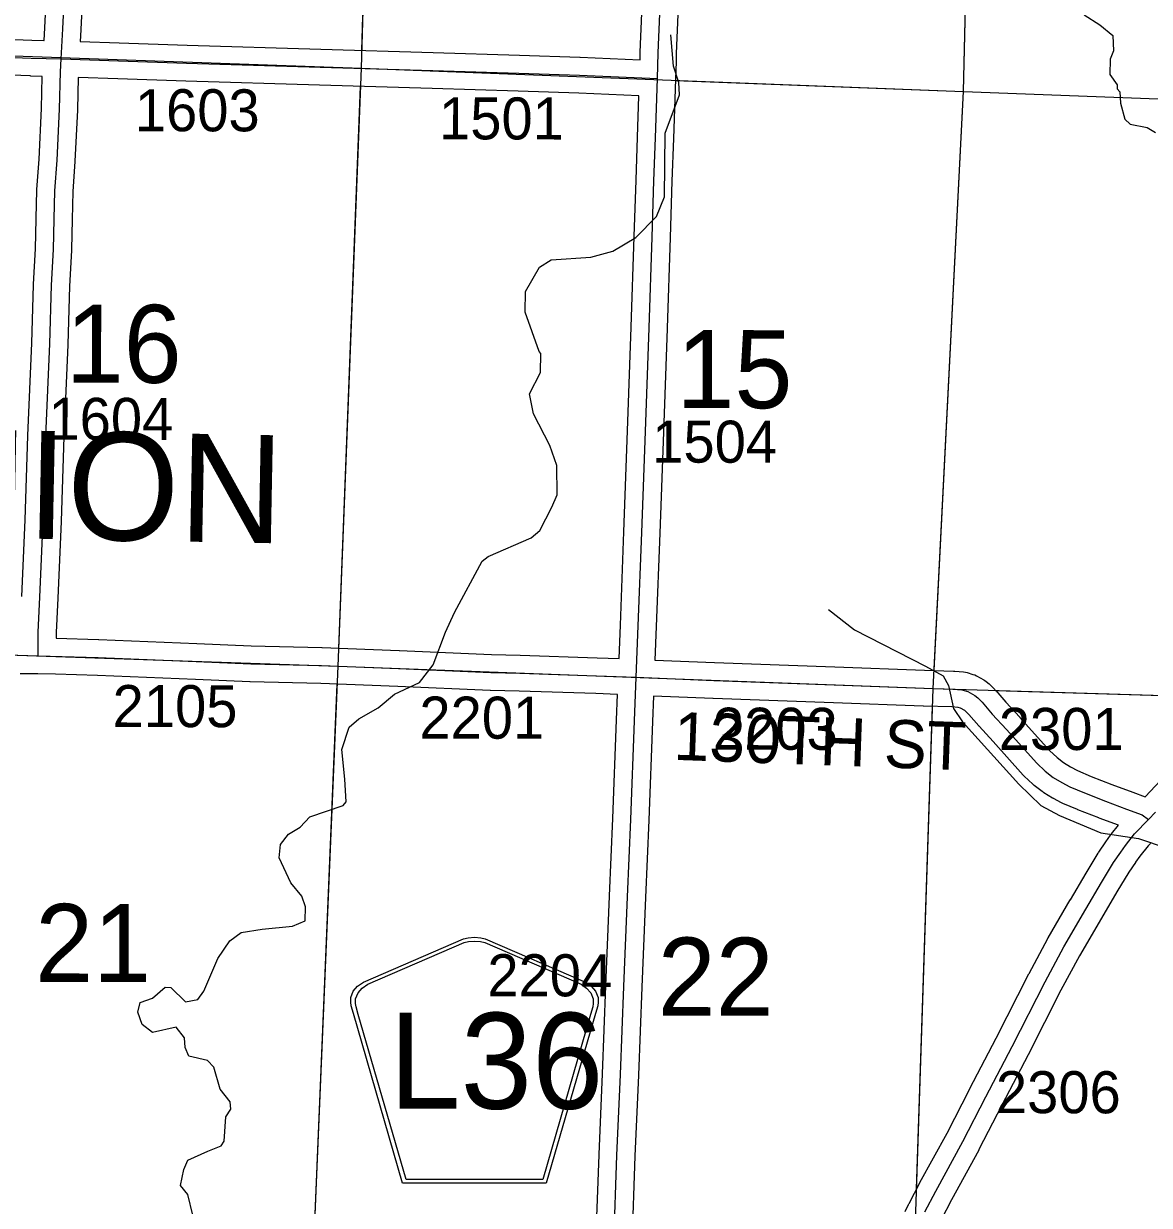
# Model space of a CAD drawing. Extents: x -157.2 to -99.3, y 12.2 to 46.2.
# Drawn here: x -117.891 to -116.014, y 36.459 to 38.428 of the extents above; entities that cross this region are included whole.
import ezdxf

# ---------------------------------------------------------------- set-up
doc = ezdxf.new("R2010")
doc.units = 0
for name, color, linetype in [('tdCoHydroRiver', 7, 'Continuous'), ('tdCoSecRdNmbr', 7, 'Continuous'), ('tdCoSecRdTxt', 7, 'Continuous'), ('tdCoSecRteBand', 7, 'Continuous'), ('tdCoSecRteCL', 7, 'Continuous'), ('tdCoSectLine', 7, 'Continuous'), ('tdCoSectLinePart', 7, 'Continuous'), ('tdCoSectNmbr', 7, 'Continuous'), ('tdCoShieldCoRteHrd', 7, 'Continuous'), ('tdCoSurfAsphalt', 7, 'Continuous'), ('tdCoSurfGravel', 7, 'Continuous'), ('tdCoTwpNameTxt', 7, 'Continuous')]:
    doc.layers.add(name, color=color, linetype=linetype)

msp = doc.modelspace()

# ---------------------------------------------------------------- linework, layer by layer
at = {"layer": 'tdCoHydroRiver'}
for points in [[(-116.1225, 38.4427), (-116.0961, 38.4262), (-116.0745, 38.4083), (-116.0736, 38.383), (-116.0787, 38.3689), (-116.0794, 38.3437), (-116.0672, 38.326), (-116.0674, 38.3197), (-116.0628, 38.3148), (-116.0617, 38.2958), (-116.0546, 38.2688), (-116.0453, 38.2607), (-116.0171, 38.2552), (-116.0031, 38.2469)], [(-117.4451, 36.9963), (-117.4645, 37.0379), (-117.4623, 37.06), (-117.4492, 37.077), (-117.4299, 37.0891), (-117.4137, 37.106), (-117.3579, 37.125), (-117.353, 37.1312), (-117.3551, 37.1691), (-117.3601, 37.2182), (-117.348, 37.2558), (-117.3319, 37.2695), (-117.2998, 37.2876), (-117.2724, 37.3105), (-117.2308, 37.3299), (-117.2079, 37.3593), (-117.1875, 37.414), (-117.1724, 37.4467), (-117.1259, 37.5323), (-117.1162, 37.5399), (-117.0443, 37.5711), (-117.0298, 37.5833), (-117.0098, 37.6223), (-117.0013, 37.6426), (-117.0016, 37.6915), (-117.0133, 37.725), (-117.0403, 37.7778), (-117.0473, 37.8111), (-117.0289, 37.8469), (-117.0281, 37.8785), (-117.0312, 37.8817), (-117.0546, 37.9471), (-117.0537, 37.9818), (-117.0305, 38.0222), (-117.0112, 38.0343), (-116.9448, 38.0388), (-116.9082, 38.0489), (-116.8697, 38.0715), (-116.8356, 38.1069), (-116.8221, 38.1397), (-116.8208, 38.2454), (-116.797, 38.3095), (-116.798, 38.33), (-116.8068, 38.3571), (-116.8116, 38.4093)], [(-116.5487, 37.4519), (-116.5054, 37.4176), (-116.3871, 37.3575), (-116.3575, 37.3409), (-116.3485, 37.3249), (-116.3401, 37.2868), (-116.3249, 37.2643), (-116.2314, 37.1607), (-116.1945, 37.125), (-116.1634, 37.1084), (-116.0947, 37.0797), (-116.0318, 37.0701), (-115.8848, 37.0203)], [(-117.6085, 36.442), (-117.617, 36.4769), (-117.6292, 36.4915), (-117.6238, 36.5182), (-117.617, 36.5338), (-117.5835, 36.5486), (-117.5611, 36.5575), (-117.5562, 36.5653), (-117.5535, 36.6062), (-117.5453, 36.6186), (-117.5465, 36.6313), (-117.5633, 36.6523), (-117.5734, 36.6889), (-117.5841, 36.7002), (-117.6155, 36.7074), (-117.6214, 36.7217), (-117.6226, 36.7375), (-117.6363, 36.7553), (-117.676, 36.7469), (-117.693, 36.76), (-117.7003, 36.7807), (-117.6967, 36.7964), (-117.676, 36.8037), (-117.655, 36.8221), (-117.6455, 36.8218), (-117.6209, 36.7975), (-117.6003, 36.8017), (-117.5905, 36.8156), (-117.5669, 36.8702), (-117.5471, 36.8997), (-117.5278, 36.9133), (-117.4929, 36.9187), (-117.4423, 36.9237), (-117.4215, 36.9326), (-117.4209, 36.9562), (-117.4267, 36.9737), (-117.4451, 36.9963)]]:
    msp.add_lwpolyline(points, dxfattribs=at)
at = {"layer": 'tdCoSecRteBand'}
for points in [[(-116.8629, 38.3678), (-116.8624, 38.3806), (-116.8624, 38.3807), (-116.8624, 38.3808), (-116.8555, 38.5501)], [(-116.7956, 38.5478), (-116.8025, 38.3785), (-116.8029, 38.3652), (-116.8026, 38.3652), (-116.8039, 38.3354), (-116.8072, 38.2368), (-116.8072, 38.2368), (-116.8072, 38.2367), (-116.8096, 38.1654), (-116.8128, 38.0715), (-116.8178, 37.9204), (-116.8178, 37.9204), (-116.8178, 37.9203), (-116.8239, 37.7474), (-116.8239, 37.7474), (-116.8239, 37.7474), (-116.8301, 37.5792), (-116.8358, 37.4236), (-116.8358, 37.4236), (-116.8358, 37.4235), (-116.838, 37.3675), (-116.838, 37.3674), (-116.7389, 37.3633), (-116.538, 37.3561), (-116.5379, 37.3561), (-116.5379, 37.3561), (-116.3886, 37.3505), (-116.3402, 37.3492), (-116.3391, 37.3492), (-116.338, 37.3491), (-116.3232, 37.3476), (-116.3204, 37.3473), (-116.3176, 37.3465), (-116.3077, 37.3435), (-116.3045, 37.3426), (-116.3016, 37.341), (-116.2898, 37.3343), (-116.2877, 37.3331), (-116.2858, 37.3316), (-116.2808, 37.3276), (-116.2795, 37.3266), (-116.2784, 37.3254), (-116.2712, 37.3183), (-116.2704, 37.3175), (-116.2697, 37.3166), (-116.253, 37.2973), (-116.2297, 37.272), (-116.2296, 37.2719), (-116.2294, 37.2717), (-116.1799, 37.2166), (-116.1675, 37.2049), (-116.1568, 37.1965), (-116.1448, 37.1893), (-116.1334, 37.1834), (-116.1104, 37.1736), (-116.076, 37.1601), (-116.0411, 37.1472), (-116.0204, 37.1396), (-115.9858, 37.1759)], [(-117.8566, 38.4003), (-117.8555, 38.4211), (-117.8523, 38.4888)], [(-117.7923, 38.4865), (-117.7955, 38.4182), (-117.7955, 38.4181), (-117.7955, 38.4179), (-117.7966, 38.3983), (-117.7317, 38.3962), (-117.7317, 38.3962), (-117.7317, 38.3962), (-117.6183, 38.3925), (-117.3954, 38.3859), (-117.3954, 38.3859), (-117.3954, 38.3859), (-117.2077, 38.3802), (-117.2077, 38.3802), (-117.2077, 38.3802), (-117.0641, 38.3755), (-117.0641, 38.3755), (-117.0641, 38.3755), (-116.963, 38.3721), (-116.9628, 38.3721), (-116.9627, 38.3721), (-116.8629, 38.3678)], [(-118.5364, 38.429), (-118.4396, 38.4243), (-118.3464, 38.4204), (-118.3464, 38.4204), (-118.3463, 38.4204), (-118.3399, 38.4201), (-118.2255, 38.4147), (-118.1356, 38.4108), (-118.0075, 38.4058), (-117.8771, 38.4009), (-117.8573, 38.4003), (-117.8566, 38.4003)], [(-117.8937, 37.4735), (-117.888, 37.601), (-117.8836, 37.7414), (-117.8836, 37.7415), (-117.8836, 37.7417), (-117.8772, 37.8954), (-117.8745, 37.9931), (-117.8745, 37.9936), (-117.8744, 37.9941), (-117.8708, 38.0531), (-117.87, 38.1027), (-117.87, 38.1029), (-117.87, 38.1032), (-117.8686, 38.1507), (-117.8685, 38.1513), (-117.8685, 38.1518), (-117.8651, 38.2024), (-117.8609, 38.2865), (-117.8596, 38.3403), (-117.8791, 38.3409), (-117.8792, 38.341), (-117.8793, 38.341), (-118.0098, 38.3459)], [(-116.8979, 37.3699), (-116.8957, 37.4258), (-116.8901, 37.5814), (-116.8901, 37.5814), (-116.8901, 37.5814), (-116.8839, 37.7496), (-116.8777, 37.9224), (-116.8728, 38.0735), (-116.8728, 38.0735), (-116.8728, 38.0736), (-116.8696, 38.1675), (-116.8671, 38.2388), (-116.8649, 38.3075), (-116.8648, 38.3078), (-116.9652, 38.3121), (-117.0661, 38.3155), (-117.2096, 38.3202), (-117.3972, 38.3259), (-117.6201, 38.3326), (-117.6202, 38.3326), (-117.6202, 38.3326), (-117.7336, 38.3363), (-117.7997, 38.3384), (-117.8009, 38.2847), (-117.8009, 38.2844), (-117.801, 38.284), (-117.8052, 38.1991), (-117.8052, 38.1989), (-117.8052, 38.1986), (-117.8086, 38.1483), (-117.8101, 38.1015), (-117.8108, 38.0515), (-117.8108, 38.0508), (-117.8108, 38.0501), (-117.8145, 37.9909), (-117.8172, 37.8935), (-117.8172, 37.8933), (-117.8172, 37.8931), (-117.8236, 37.7393), (-117.8281, 37.5989), (-117.8281, 37.5987), (-117.8281, 37.5986), (-117.8338, 37.4708), (-117.8338, 37.4708), (-117.8338, 37.4707), (-117.8364, 37.4135), (-117.8364, 37.4037), (-117.7657, 37.4015), (-117.7656, 37.4015), (-117.7655, 37.4015), (-117.602, 37.3951), (-117.6019, 37.3951), (-117.6018, 37.3951), (-117.5111, 37.3911), (-117.3935, 37.3882), (-117.3933, 37.3882), (-117.3932, 37.3882), (-117.2644, 37.3835), (-117.2643, 37.3835), (-117.2642, 37.3835), (-117.1107, 37.3766), (-117.063, 37.3756), (-117.0628, 37.3756), (-117.0626, 37.3756), (-116.9344, 37.3714), (-116.9342, 37.3714), (-116.9341, 37.3714), (-116.8979, 37.3699)], [(-116.9367, 36.3948), (-116.9312, 36.543), (-116.9312, 36.5431), (-116.9312, 36.5432), (-116.9253, 36.678), (-116.9197, 36.8244), (-116.9197, 36.8244), (-116.9197, 36.8244), (-116.9137, 36.9741), (-116.9137, 36.9741), (-116.9137, 36.9742), (-116.9083, 37.1031), (-116.9019, 37.2676), (-116.9002, 37.3099), (-116.9003, 37.31), (-116.9364, 37.3115), (-117.0644, 37.3156), (-117.1123, 37.3166), (-117.1126, 37.3166), (-117.113, 37.3166), (-117.2668, 37.3235), (-117.3952, 37.3282), (-117.5129, 37.3312), (-117.5132, 37.3312), (-117.5134, 37.3312), (-117.6044, 37.3351), (-117.7677, 37.3415), (-117.8374, 37.3437), (-117.8669, 37.3447), (-117.8964, 37.3447)], [(-116.4205, 36.4484), (-116.415, 36.4602), (-116.4147, 36.461), (-116.4143, 36.4617), (-116.3963, 36.496), (-116.3962, 36.4962), (-116.3961, 36.4964), (-116.3509, 36.5791), (-116.3131, 36.653), (-116.313, 36.6532), (-116.3129, 36.6533), (-116.2689, 36.737), (-116.2143, 36.8445), (-116.2141, 36.8448), (-116.214, 36.8451), (-116.1829, 36.9033), (-116.1826, 36.9038), (-116.1823, 36.9043), (-116.1454, 36.9677), (-116.1453, 36.9677), (-116.1453, 36.9678), (-116.1191, 37.012), (-116.1191, 37.0121), (-116.119, 37.0122), (-116.0988, 37.0457), (-116.0983, 37.0465), (-116.0977, 37.0474), (-116.086, 37.0642), (-116.0785, 37.0753), (-116.0777, 37.0765), (-116.0768, 37.0776), (-116.065, 37.092), (-116.0972, 37.1039), (-116.0975, 37.104), (-116.0978, 37.1042), (-116.1328, 37.118), (-116.1331, 37.1181), (-116.1335, 37.1183), (-116.1579, 37.1286), (-116.159, 37.1291), (-116.16, 37.1296), (-116.1733, 37.1365), (-116.1742, 37.137), (-116.175, 37.1375), (-116.1893, 37.1461), (-116.1908, 37.147), (-116.1922, 37.1481), (-116.2055, 37.1584), (-116.2067, 37.1594), (-116.2078, 37.1604), (-116.2221, 37.1739), (-116.2229, 37.1747), (-116.2237, 37.1756), (-116.2739, 37.2315), (-116.2975, 37.257), (-116.2978, 37.2573), (-116.2981, 37.2577), (-116.3144, 37.2766), (-116.3196, 37.2818), (-116.3213, 37.2832), (-116.3282, 37.287), (-116.3321, 37.2882), (-116.3429, 37.2893), (-116.3904, 37.2905), (-116.3905, 37.2905), (-116.3907, 37.2905), (-116.5401, 37.2962), (-116.7411, 37.3033), (-116.7412, 37.3033), (-116.7413, 37.3033), (-116.8403, 37.3075), (-116.8419, 37.2652), (-116.8484, 37.1007), (-116.8484, 37.1007), (-116.8484, 37.1006), (-116.8538, 36.9717), (-116.8597, 36.8221), (-116.8654, 36.6756), (-116.8654, 36.6755), (-116.8654, 36.6754), (-116.8713, 36.5407), (-116.8767, 36.3925)], [(-116.0119, 37.0616), (-116.0141, 37.0592), (-116.0156, 37.0577), (-116.0295, 37.0407), (-116.0364, 37.0305), (-116.0365, 37.0303), (-116.0366, 37.0301), (-116.0479, 37.0139), (-116.0676, 36.9813), (-116.0936, 36.9373), (-116.1302, 36.8745), (-116.1609, 36.8171), (-116.2155, 36.7096), (-116.2156, 36.7094), (-116.2157, 36.7092), (-116.2598, 36.6255), (-116.2977, 36.5515), (-116.2979, 36.5511), (-116.298, 36.5507), (-116.3433, 36.4678), (-116.3608, 36.4345)]]:
    msp.add_lwpolyline(points, dxfattribs=at)
at = {"layer": 'tdCoSecRteCL'}
for points in [[(-117.8283, 38.3693), (-117.8255, 38.4196), (-117.8223, 38.4879), (-117.8218, 38.521), (-117.8181, 38.6401), (-117.8161, 38.6997), (-117.8134, 38.8238), (-117.8077, 38.9407), (-117.807, 38.9907), (-117.8033, 39.078), (-117.8008, 39.138), (-117.7971, 39.2877), (-117.7947, 39.3537), (-117.7951, 39.3717)], [(-116.8339, 38.3365), (-116.8325, 38.3796), (-116.8256, 38.549), (-116.8201, 38.6967), (-116.815, 38.8627), (-116.8098, 39.021), (-116.8061, 39.1776), (-116.8029, 39.3125), (-116.8024, 39.3349)], [(-118.8309, 38.4111), (-118.7699, 38.4087), (-118.6917, 38.4045), (-118.5378, 38.399), (-118.4409, 38.3944), (-118.3477, 38.3904), (-118.3413, 38.3901), (-118.2269, 38.3847), (-118.1369, 38.3808), (-118.0086, 38.3759), (-117.8782, 38.3709), (-117.8283, 38.3693)], [(-117.8664, 37.3747), (-117.8664, 37.4142), (-117.8637, 37.4721), (-117.8581, 37.5999), (-117.8536, 37.7404), (-117.8472, 37.8943), (-117.8445, 37.9922), (-117.8408, 38.0519), (-117.8401, 38.1022), (-117.8386, 38.1498), (-117.8351, 38.2006), (-117.8309, 38.2854), (-117.8294, 38.3481), (-117.8283, 38.3693)], [(-117.8283, 38.3693), (-117.7327, 38.3662), (-117.6192, 38.3625), (-117.3963, 38.3559), (-117.2086, 38.3502), (-117.0651, 38.3455), (-116.964, 38.3421), (-116.8339, 38.3365)], [(-116.8691, 37.3387), (-116.8658, 37.4247), (-116.8601, 37.5803), (-116.8539, 37.7485), (-116.8478, 37.9214), (-116.8428, 38.0725), (-116.8396, 38.1664), (-116.8371, 38.2378), (-116.8339, 38.3365)], [(-118.1112, 37.3827), (-118.0877, 37.3819), (-117.9696, 37.3779), (-117.8664, 37.3747)], [(-117.8664, 37.3747), (-117.7666, 37.3715), (-117.6031, 37.3651), (-117.5121, 37.3612), (-117.3943, 37.3582), (-117.2655, 37.3535), (-117.1117, 37.3466), (-117.0636, 37.3456), (-116.9353, 37.3414), (-116.8691, 37.3387)], [(-116.9505, 35.3451), (-116.9479, 35.4136), (-116.9449, 35.4787), (-116.9397, 35.6181), (-116.9383, 35.6484), (-116.9323, 35.7739), (-116.9311, 35.8158), (-116.9247, 35.9636), (-116.9193, 36.0945), (-116.9136, 36.2395), (-116.909, 36.34), (-116.9079, 36.3623), (-116.9067, 36.3936), (-116.9013, 36.5419), (-116.8953, 36.6768), (-116.8897, 36.8232), (-116.8838, 36.9729), (-116.8783, 37.1019), (-116.8719, 37.2664), (-116.8691, 37.3387)], [(-116.8691, 37.3387), (-116.74, 37.3333), (-116.539, 37.3261), (-116.3896, 37.3205), (-116.341, 37.3192), (-116.3262, 37.3178), (-116.3163, 37.3148), (-116.3045, 37.3081), (-116.2996, 37.3042), (-116.2924, 37.297), (-116.2754, 37.2773), (-116.2517, 37.2517), (-116.2014, 37.1957), (-116.1871, 37.1821), (-116.1738, 37.1718), (-116.1595, 37.1631), (-116.1462, 37.1562), (-116.1218, 37.1459), (-116.0868, 37.1321), (-116.0515, 37.119), (-116.0258, 37.1096), (-116.0152, 37.1016)], [(-116.0152, 37.1016), (-116.0033, 37.1141)], [(-116.3878, 36.4477), (-116.3698, 36.482), (-116.3244, 36.5651), (-116.2864, 36.6393), (-116.2423, 36.7232), (-116.1875, 36.831), (-116.1564, 36.8892), (-116.1194, 36.9525), (-116.0933, 36.9967), (-116.0731, 37.0302), (-116.0612, 37.0472), (-116.0536, 37.0586), (-116.0381, 37.0776), (-116.0152, 37.1016)]]:
    msp.add_lwpolyline(points, dxfattribs=at)
at = {"layer": 'tdCoSectLine'}
for points in [[(-117.3276, 38.3538), (-117.2983, 39.3547)], [(-116.3235, 38.3152), (-116.2999, 39.3091)], [(-118.3307, 38.3896), (-117.3276, 38.3538)], [(-117.3665, 37.3572), (-117.3276, 38.3538)], [(-117.3276, 38.3538), (-116.3235, 38.3152)], [(-116.3739, 37.3201), (-116.3235, 38.3152)], [(-116.3235, 38.3152), (-115.3503, 38.2785)], [(-118.3569, 37.3914), (-117.3665, 37.3572)], [(-117.4078, 36.3637), (-117.3665, 37.3572)], [(-117.3665, 37.3572), (-116.3739, 37.3201)], [(-116.4069, 36.3304), (-116.3739, 37.3201)], [(-116.3739, 37.3201), (-115.3842, 37.2899)]]:
    msp.add_lwpolyline(points, dxfattribs=at)
at = {"layer": 'tdCoSectLinePart'}
for points in [[(-117.3267, 38.3838), (-117.2992, 39.3244)], [(-116.3235, 38.3152), (-116.3007, 39.2786)], [(-116.8044, 38.3337), (-116.3235, 38.3152)], [(-117.3653, 37.387), (-117.3288, 38.3236)], [(-116.3723, 37.3504), (-116.3235, 38.3152)], [(-116.3235, 38.3152), (-115.3503, 38.2785)], [(-117.4078, 36.3637), (-117.3677, 37.3271)], [(-116.2705, 37.3169), (-115.8245, 37.3033)], [(-116.4017, 36.4858), (-116.3749, 37.2905)]]:
    msp.add_lwpolyline(points, dxfattribs=at)
at = {"layer": 'tdCoShieldCoRteHrd'}
for points in [[(-117.2588, 36.4953), (-117.3407, 36.7782), (-117.3446, 36.7913), (-117.3453, 36.7972), (-117.3453, 36.805), (-117.3411, 36.8153), (-117.3338, 36.8238), (-117.3243, 36.8305), (-117.157, 36.9028), (-117.1495, 36.9045), (-117.139, 36.9054), (-117.1286, 36.9045), (-117.1211, 36.9028), (-116.9538, 36.8305), (-116.9442, 36.8238), (-116.937, 36.8153), (-116.9327, 36.805), (-116.9327, 36.7972), (-116.9335, 36.7913), (-116.9373, 36.7782), (-117.0193, 36.4953)], [(-117.2529, 36.5016), (-117.3327, 36.7769), (-117.3364, 36.7895), (-117.3371, 36.7951), (-117.3371, 36.8026), (-117.333, 36.8125), (-117.326, 36.8207), (-117.3168, 36.8271), (-117.1563, 36.8966), (-117.149, 36.8981), (-117.139, 36.899), (-117.129, 36.8981), (-117.1218, 36.8966), (-116.9612, 36.8271), (-116.952, 36.8207), (-116.9451, 36.8125), (-116.941, 36.8026), (-116.941, 36.7951), (-116.9417, 36.7895), (-116.9454, 36.7769), (-117.0251, 36.5016)]]:
    msp.add_lwpolyline(points, close=True, dxfattribs=at)
at = {"layer": 'tdCoSurfAsphalt'}
for points in [[(-116.8339, 38.3365), (-116.8325, 38.3796), (-116.8256, 38.549), (-116.8201, 38.6967), (-116.815, 38.8627), (-116.8098, 39.021), (-116.8061, 39.1776), (-116.8029, 39.3125), (-116.8024, 39.3349)], [(-116.8691, 37.3387), (-116.8658, 37.4247), (-116.8601, 37.5803), (-116.8539, 37.7485), (-116.8478, 37.9214), (-116.8428, 38.0725), (-116.8396, 38.1664), (-116.8371, 38.2378), (-116.8339, 38.3365)], [(-116.909, 36.34), (-116.9079, 36.3623), (-116.9067, 36.3936), (-116.9013, 36.5419), (-116.8953, 36.6768), (-116.8897, 36.8232), (-116.8838, 36.9729), (-116.8783, 37.1019), (-116.8719, 37.2664), (-116.8691, 37.3387)]]:
    msp.add_lwpolyline(points, dxfattribs=at)
at = {"layer": 'tdCoSurfGravel'}
for points in [[(-117.8283, 38.3693), (-117.8255, 38.4196), (-117.8223, 38.4879), (-117.8218, 38.521), (-117.8181, 38.6401), (-117.8161, 38.6997), (-117.8134, 38.8238), (-117.8077, 38.9407), (-117.807, 38.9907), (-117.8033, 39.078), (-117.8008, 39.138), (-117.7971, 39.2877), (-117.7947, 39.3537), (-117.7951, 39.3717), (-117.7959, 39.4023), (-117.7981, 39.4536), (-117.8011, 39.5907), (-117.805, 39.7084), (-117.8065, 39.7668), (-117.8114, 39.9227), (-117.8156, 40.0748), (-117.8213, 40.2413), (-117.8233, 40.2817)], [(-118.3413, 38.3901), (-118.2269, 38.3847), (-118.1369, 38.3808), (-118.0086, 38.3759), (-117.8782, 38.3709), (-117.8283, 38.3693), (-117.7327, 38.3662), (-117.6192, 38.3625), (-117.3963, 38.3559), (-117.2086, 38.3502), (-117.0651, 38.3455), (-116.964, 38.3421), (-116.8339, 38.3365)], [(-117.8664, 37.3747), (-117.8664, 37.4142), (-117.8637, 37.4721), (-117.8581, 37.5999), (-117.8536, 37.7404), (-117.8472, 37.8943), (-117.8445, 37.9922), (-117.8408, 38.0519), (-117.8401, 38.1022), (-117.8386, 38.1498), (-117.8351, 38.2006), (-117.8309, 38.2854), (-117.8294, 38.3481), (-117.8283, 38.3693), (-117.8283, 38.3693)], [(-117.9696, 37.3779), (-117.8664, 37.3747), (-117.7666, 37.3715), (-117.6031, 37.3651), (-117.5121, 37.3612), (-117.3943, 37.3582), (-117.2655, 37.3535), (-117.1117, 37.3466), (-117.0636, 37.3456), (-116.9353, 37.3414), (-116.8691, 37.3387), (-116.74, 37.3333), (-116.539, 37.3261), (-116.3896, 37.3205), (-116.341, 37.3192), (-116.3262, 37.3178), (-116.3163, 37.3148), (-116.3045, 37.3081), (-116.2996, 37.3042), (-116.2924, 37.297), (-116.2754, 37.2773), (-116.2517, 37.2517), (-116.2014, 37.1957), (-116.1871, 37.1821), (-116.1738, 37.1718), (-116.1595, 37.1631), (-116.1462, 37.1562), (-116.1218, 37.1459), (-116.0868, 37.1321), (-116.0515, 37.119), (-116.0258, 37.1096), (-116.0152, 37.1016)], [(-116.3878, 36.4477), (-116.3698, 36.482), (-116.3244, 36.5651), (-116.2864, 36.6393), (-116.2423, 36.7232), (-116.1875, 36.831), (-116.1564, 36.8892), (-116.1194, 36.9525), (-116.0933, 36.9967), (-116.0731, 37.0302), (-116.0612, 37.0472), (-116.0536, 37.0586), (-116.0381, 37.0776), (-116.0152, 37.1016), (-116.0033, 37.1141)]]:
    msp.add_lwpolyline(points, dxfattribs=at)

# ---------------------------------------------------------------- texts
at = {"layer": 'tdCoSecRdNmbr'}
for s, rotation, p in [('1603', 359.9095, (-117.7054, 38.249)), ('1501', 359.9099, (-117.1981, 38.2354)), ('1604', 359.9094, (-117.8495, 37.7346)), ('1504', 359.9101, (-116.8426, 37.6966)), ('2105', 359.9095, (-117.7425, 37.2558)), ('2201', 359.9098, (-117.2309, 37.2366)), ('2203', 359.9102, (-116.7415, 37.2181)), ('2301', 359.9106, (-116.2647, 37.2178)), ('2204', 359.9099, (-117.1175, 36.8072)), ('2306', 359.9106, (-116.2695, 36.6123))]:
    msp.add_text(s, height=0.07, rotation=rotation, dxfattribs=at).set_placement(p)
at = {"layer": 'tdCoSecRdTxt'}
msp.add_text('130TH ST', height=0.08, rotation=357.9418, dxfattribs=at).set_placement((-116.8078, 37.2012))
at = {"layer": 'tdCoSectNmbr'}
for s, rotation, p in [('16', 359.9093, (-117.8207, 37.8297)), ('15', 359.9101, (-116.8022, 37.7875)), ('21', 359.9093, (-117.8716, 36.831)), ('22', 359.9101, (-116.8335, 36.7749))]:
    msp.add_text(s, height=0.13, rotation=rotation, dxfattribs=at).set_placement(p)
at = {"layer": 'tdCoShieldCoRteHrd'}
msp.add_text('L36', height=0.16, dxfattribs=at).set_placement((-117.281, 36.6195))
at = {"layer": 'tdCoTwpNameTxt'}
msp.add_text('UNION', height=0.18, rotation=358.9096, dxfattribs=at).set_placement((-118.2344, 37.5766))

doc.saveas('drawing.dxf')
